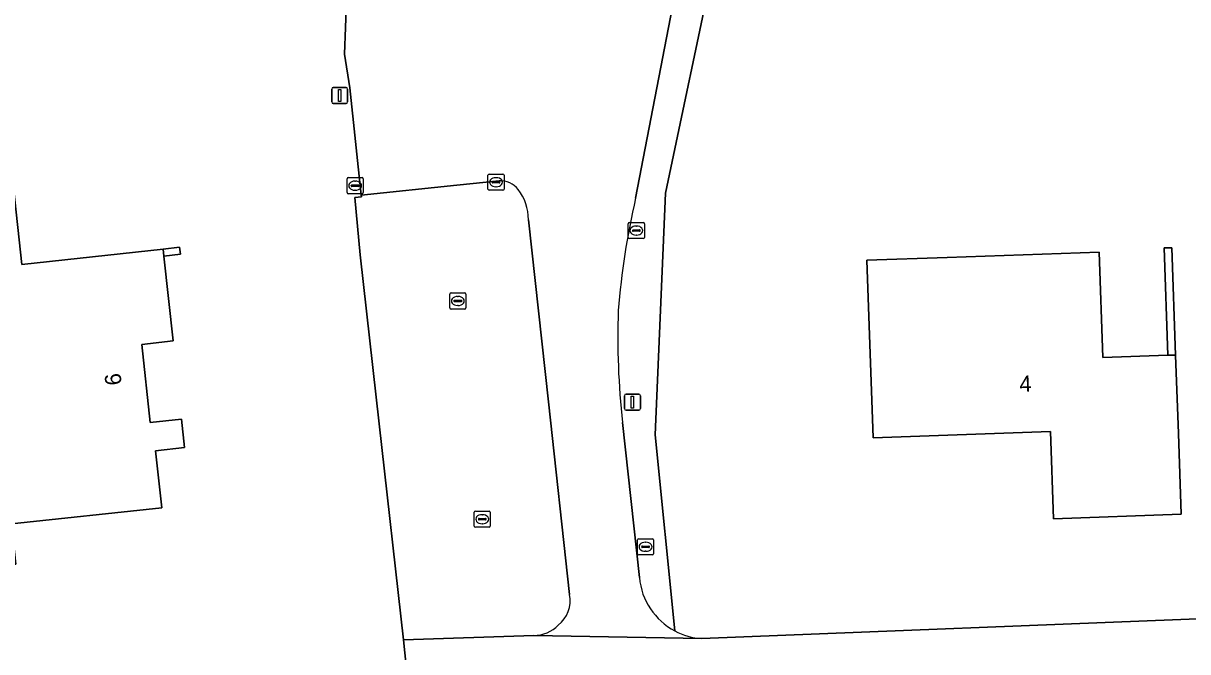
# Model space of a CAD drawing. Extents: x 162417 to 163722, y 384268 to 385417.
# Drawn here: x 163118.6 to 163190.8, y 385190.9 to 385229.9 of the extents above; entities that cross this region are included whole.
import ezdxf

# ---------------------------------------------------------------- set-up
doc = ezdxf.new("R2010")
doc.units = 0
for name, color, linetype in [('IMGEO_Erf', 7, 'Continuous'), ('IMGEO_Groenvoorziening', 7, 'Continuous'), ('IMGEO_Kolk', 7, 'Continuous'), ('IMGEO_Lichtmast', 7, 'Continuous'), ('IMGEO_Muur', 7, 'Continuous'), ('IMGEO_Pand', 7, 'Continuous'), ('IMGEO_Pand_nummerreeks', 7, 'Continuous'), ('IMGEO_Parkeervlak_open', 7, 'Continuous'), ('IMGEO_Rijbaan_lokaal_gesloten', 7, 'Continuous')]:
    doc.layers.add(name, color=color, linetype=linetype)

msp = doc.modelspace()

# ---------------------------------------------------------------- linework, layer by layer
at = {"layer": 'IMGEO_Erf'}
for points in [[(163170.674, 385281.604), (163169.572, 385275.336), (163168.923, 385272.01), (163166.15, 385257.796), (163161.465, 385233.778), (163158.43, 385219.323), (163157.77, 385204.334), (163158.997, 385192.166)], [(163160.672, 385191.689), (163257.673, 385195.54), (163274.704, 385242.119)], [(163146.808, 385147.82), (163144.847, 385165.423), (163143.544, 385178.517), (163142.898, 385184.347), (163142.168, 385191.618), (163140.655, 385205.014), (163139.477, 385215.508), (163139.131, 385219.054), (163139.546, 385219.097), (163139.534, 385219.208), (163138.829, 385225.865), (163138.494, 385227.958), (163138.631, 385231.268)]]:
    msp.add_lwpolyline(points, dxfattribs=at)
for points in [[(163127.245, 385215.86), (163128.266, 385215.971), (163128.319, 385215.537), (163127.293, 385215.418), (163127.859, 385210.158), (163125.919, 385209.946), (163126.44, 385205.086), (163128.386, 385205.309), (163128.581, 385203.543), (163126.776, 385203.328), (163127.165, 385199.806), (163117.833, 385198.798), (163118.102, 385196.304), (163110.903, 385195.539), (163110.074, 385203.335), (163112.516, 385203.594), (163110.505, 385222.525), (163106.271, 385222.075), (163106.227, 385222.483), (163110.462, 385222.933), (163117.519, 385223.682), (163118.47, 385214.907)], [(163170.908, 385215.159), (163175.905, 385215.337), (163185.328, 385215.673), (163185.561, 385209.122), (163189.602, 385209.266), (163189.364, 385215.928), (163189.835, 385215.945), (163190.072, 385209.283), (163190.246, 385204.403), (163190.424, 385199.406), (163182.499, 385199.123), (163182.305, 385204.542), (163171.301, 385204.15)]]:
    msp.add_lwpolyline(points, close=True, dxfattribs=at)
msp.add_arc((163160.95, 385195.843), 4.163, 242.03096, 266.17766, dxfattribs=at)
at = {"layer": 'IMGEO_Groenvoorziening'}
for points in [[(163168.923, 385272.01), (163166.949, 385272.358), (163164.734, 385260.926), (163159.528, 385234.427), (163159.201, 385232.729), (163156.563, 385219.018)], [(163158.997, 385192.166), (163157.77, 385204.334), (163158.43, 385219.323), (163161.465, 385233.778), (163166.15, 385257.796), (163168.923, 385272.01)], [(163155.75, 385205.106), (163156.802, 385195.467)]]:
    msp.add_lwpolyline(points, dxfattribs=at)
for centre, radius, start, end in [((163202.742, 385208.348), 47.395, 166.98935, 175.53682), ((163203.807, 385210.379), 48.346, 178.03574, 186.2615), ((163160.945, 385195.842), 4.16, 185.16638, 242.07746)]:
    msp.add_arc(centre, radius, start, end, dxfattribs=at)
at = {"layer": 'IMGEO_Kolk'}
for p, q in [((163138.66, 385219.366), (163138.66, 385220.218)), ((163138.735, 385220.292), (163139.587, 385220.292)), ((163139.661, 385220.218), (163139.661, 385219.366)), ((163147.404, 385219.583), (163147.404, 385220.435)), ((163147.479, 385220.509), (163148.331, 385220.509)), ((163147.892, 385220.289), (163147.917, 385220.289)), ((163148.405, 385220.435), (163148.405, 385219.583)), ((163138.919, 385219.786), (163138.919, 385219.798)), ((163139.357, 385219.749), (163138.959, 385219.749)), ((163138.962, 385219.835), (163139.36, 385219.835)), ((163139.171, 385219.512), (163139.146, 385219.512)), ((163139.148, 385220.072), (163139.173, 385220.072)), ((163139.403, 385219.798), (163139.403, 385219.786)), ((163148.331, 385219.509), (163147.479, 385219.509)), ((163147.663, 385220.003), (163147.663, 385220.015)), ((163148.101, 385219.966), (163147.703, 385219.966)), ((163147.706, 385220.052), (163148.104, 385220.052)), ((163147.915, 385219.729), (163147.89, 385219.729)), ((163148.147, 385220.015), (163148.147, 385220.003)), ((163139.587, 385219.292), (163138.735, 385219.292)), ((163156.111, 385216.581), (163156.111, 385217.433)), ((163156.186, 385217.507), (163157.038, 385217.507)), ((163156.599, 385217.287), (163156.624, 385217.287)), ((163157.112, 385217.433), (163157.112, 385216.581)), ((163157.038, 385216.507), (163156.186, 385216.507)), ((163156.37, 385217.001), (163156.37, 385217.013)), ((163156.808, 385216.964), (163156.41, 385216.964)), ((163156.413, 385217.05), (163156.811, 385217.05)), ((163156.622, 385216.727), (163156.597, 385216.727)), ((163156.854, 385217.013), (163156.854, 385217.001)), ((163145.034, 385212.211), (163145.034, 385213.063)), ((163145.109, 385213.137), (163145.961, 385213.137)), ((163145.522, 385212.917), (163145.547, 385212.917)), ((163146.035, 385213.063), (163146.035, 385212.211)), ((163145.293, 385212.631), (163145.293, 385212.643)), ((163145.731, 385212.594), (163145.333, 385212.594)), ((163145.336, 385212.68), (163145.734, 385212.68)), ((163145.545, 385212.357), (163145.52, 385212.357)), ((163145.777, 385212.643), (163145.777, 385212.631)), ((163145.961, 385212.137), (163145.109, 385212.137)), ((163146.548, 385198.67), (163146.548, 385199.522)), ((163146.623, 385199.596), (163147.475, 385199.596)), ((163147.036, 385199.376), (163147.061, 385199.376)), ((163147.549, 385199.522), (163147.549, 385198.67)), ((163147.475, 385198.596), (163146.623, 385198.596)), ((163146.807, 385199.09), (163146.807, 385199.102)), ((163147.245, 385199.053), (163146.847, 385199.053)), ((163146.85, 385199.139), (163147.248, 385199.139)), ((163147.059, 385198.816), (163147.034, 385198.816)), ((163147.291, 385199.102), (163147.291, 385199.09)), ((163156.681, 385196.955), (163156.681, 385197.807)), ((163156.756, 385197.881), (163157.608, 385197.881)), ((163157.682, 385197.807), (163157.682, 385196.955)), ((163156.94, 385197.375), (163156.94, 385197.387)), ((163157.378, 385197.338), (163156.98, 385197.338)), ((163156.983, 385197.424), (163157.381, 385197.424)), ((163157.192, 385197.101), (163157.167, 385197.101)), ((163157.169, 385197.661), (163157.194, 385197.661)), ((163157.424, 385197.387), (163157.424, 385197.375)), ((163157.608, 385196.881), (163156.756, 385196.881))]:
    msp.add_line(p, q, dxfattribs=at)
for points in [[(163138.66, 385219.366), (163138.66, 385220.218)], [(163138.735, 385220.292), (163139.587, 385220.292)], [(163139.661, 385220.218), (163139.661, 385219.366)], [(163147.404, 385219.583), (163147.404, 385220.435)], [(163147.479, 385220.509), (163148.331, 385220.509)], [(163148.405, 385220.435), (163148.405, 385219.583)], [(163148.331, 385219.509), (163147.479, 385219.509)], [(163139.587, 385219.292), (163138.735, 385219.292)], [(163156.111, 385216.581), (163156.111, 385217.433)], [(163156.186, 385217.507), (163157.038, 385217.507)], [(163157.112, 385217.433), (163157.112, 385216.581)], [(163157.038, 385216.507), (163156.186, 385216.507)], [(163145.034, 385212.211), (163145.034, 385213.063)], [(163145.109, 385213.137), (163145.961, 385213.137)], [(163146.035, 385213.063), (163146.035, 385212.211)], [(163145.961, 385212.137), (163145.109, 385212.137)], [(163146.548, 385198.67), (163146.548, 385199.522)], [(163146.623, 385199.596), (163147.475, 385199.596)], [(163147.549, 385199.522), (163147.549, 385198.67)], [(163147.475, 385198.596), (163146.623, 385198.596)], [(163156.681, 385196.955), (163156.681, 385197.807)], [(163156.756, 385197.881), (163157.608, 385197.881)], [(163157.682, 385197.807), (163157.682, 385196.955)], [(163157.608, 385196.881), (163156.756, 385196.881)]]:
    msp.add_lwpolyline(points, dxfattribs=at)
for centre, radius, start, end in [((163138.737, 385220.216), 0.0765, 91.55205, 178.44795), ((163138.737, 385220.216), 0.0765, 91.55205, 178.44795), ((163139.585, 385220.216), 0.0765, 1.55205, 88.44795), ((163139.585, 385220.216), 0.0765, 1.55205, 88.44795), ((163147.481, 385220.433), 0.0765, 91.55205, 178.44795), ((163147.481, 385220.433), 0.0765, 91.55205, 178.44795), ((163148.329, 385220.433), 0.0765, 1.55205, 88.44795), ((163148.329, 385220.433), 0.0765, 1.55205, 88.44795), ((163138.959, 385219.795), 0.0403, 85.87752, 175.75265), ((163138.956, 385219.785), 0.0366, 178.93798, 274.71019), ((163139.36, 385219.792), 0.043, 264.86636, 352.45326), ((163139.364, 385219.797), 0.0386, 1.73085, 96.63898), ((163147.481, 385219.585), 0.0765, 181.55205, 268.44795), ((163147.481, 385219.585), 0.0765, 181.55205, 268.44795), ((163147.703, 385220.012), 0.0403, 85.87752, 175.75265), ((163147.7, 385220.002), 0.0366, 178.93798, 274.71019), ((163148.104, 385220.009), 0.043, 264.86636, 352.45326), ((163148.108, 385220.014), 0.0386, 1.73085, 96.63898), ((163148.329, 385219.585), 0.0765, 271.55205, 358.44795), ((163148.329, 385219.585), 0.0765, 271.55205, 358.44795), ((163138.737, 385219.368), 0.0765, 181.55205, 268.44795), ((163138.737, 385219.368), 0.0765, 181.55205, 268.44795), ((163139.585, 385219.368), 0.0765, 271.55205, 358.44795), ((163139.585, 385219.368), 0.0765, 271.55205, 358.44795), ((163156.188, 385217.431), 0.0765, 91.55205, 178.44795), ((163156.188, 385217.431), 0.0765, 91.55205, 178.44795), ((163157.036, 385217.431), 0.0765, 1.55205, 88.44795), ((163157.036, 385217.431), 0.0765, 1.55205, 88.44795), ((163156.188, 385216.583), 0.0765, 181.55205, 268.44795), ((163156.188, 385216.583), 0.0765, 181.55205, 268.44795), ((163156.41, 385217.01), 0.0403, 85.87752, 175.75265), ((163156.407, 385217), 0.0366, 178.93798, 274.71019), ((163156.811, 385217.007), 0.043, 264.86636, 352.45326), ((163156.815, 385217.012), 0.0386, 1.73085, 96.63898), ((163157.036, 385216.583), 0.0765, 271.55205, 358.44795), ((163157.036, 385216.583), 0.0765, 271.55205, 358.44795), ((163145.111, 385213.061), 0.0765, 91.55205, 178.44795), ((163145.111, 385213.061), 0.0765, 91.55205, 178.44795), ((163145.959, 385213.061), 0.0765, 1.55205, 88.44795), ((163145.959, 385213.061), 0.0765, 1.55205, 88.44795), ((163145.111, 385212.213), 0.0765, 181.55205, 268.44795), ((163145.111, 385212.213), 0.0765, 181.55205, 268.44795), ((163145.333, 385212.64), 0.0403, 85.87752, 175.75265), ((163145.33, 385212.63), 0.0366, 178.93798, 274.71019), ((163145.734, 385212.637), 0.043, 264.86636, 352.45326), ((163145.738, 385212.642), 0.0386, 1.73085, 96.63898), ((163145.959, 385212.213), 0.0765, 271.55205, 358.44795), ((163145.959, 385212.213), 0.0765, 271.55205, 358.44795), ((163146.625, 385199.52), 0.0765, 91.55205, 178.44795), ((163146.625, 385199.52), 0.0765, 91.55205, 178.44795), ((163147.473, 385199.52), 0.0765, 1.55205, 88.44795), ((163147.473, 385199.52), 0.0765, 1.55205, 88.44795), ((163146.625, 385198.672), 0.0765, 181.55205, 268.44795), ((163146.625, 385198.672), 0.0765, 181.55205, 268.44795), ((163146.847, 385199.099), 0.0403, 85.87752, 175.75265), ((163146.844, 385199.089), 0.0366, 178.93798, 274.71019), ((163147.248, 385199.096), 0.043, 264.86636, 352.45326), ((163147.252, 385199.101), 0.0386, 1.73085, 96.63898), ((163147.473, 385198.672), 0.0765, 271.55205, 358.44795), ((163147.473, 385198.672), 0.0765, 271.55205, 358.44795), ((163156.758, 385197.805), 0.0765, 91.55205, 178.44795), ((163156.758, 385197.805), 0.0765, 91.55205, 178.44795), ((163157.606, 385197.805), 0.0765, 1.55205, 88.44795), ((163157.606, 385197.805), 0.0765, 1.55205, 88.44795), ((163156.98, 385197.384), 0.0403, 85.87752, 175.75265), ((163156.977, 385197.374), 0.0366, 178.93798, 274.71019), ((163157.381, 385197.381), 0.043, 264.86636, 352.45326), ((163157.385, 385197.386), 0.0386, 1.73085, 96.63898), ((163156.758, 385196.957), 0.0765, 181.55205, 268.44795), ((163156.758, 385196.957), 0.0765, 181.55205, 268.44795), ((163157.606, 385196.957), 0.0765, 271.55205, 358.44795), ((163157.606, 385196.957), 0.0765, 271.55205, 358.44795)]:
    msp.add_arc(centre, radius, start, end, dxfattribs=at)
for centre, major_axis, ratio, start_param, end_param in [((163147.891, 385220.009), (-0.387, 0.002), 0.722429, 4.712389, 7.853982), ((163147.916, 385220.009), (-0.39, 0.002), 0.717154, 1.570796, 4.712389), ((163139.147, 385219.792), (-0.387, 0.002), 0.722429, 4.712389, 7.853982), ((163139.172, 385219.792), (-0.39, 0.002), 0.717154, 1.570796, 4.712389), ((163156.598, 385217.007), (-0.387, 0.002), 0.722429, 4.712389, 7.853982), ((163156.623, 385217.007), (-0.39, 0.002), 0.717154, 1.570796, 4.712389), ((163145.521, 385212.637), (-0.387, 0.002), 0.722429, 4.712389, 7.853982), ((163145.546, 385212.637), (-0.39, 0.002), 0.717154, 1.570796, 4.712389), ((163147.035, 385199.096), (-0.387, 0.002), 0.722429, 4.712389, 7.853982), ((163147.06, 385199.096), (-0.39, 0.002), 0.717154, 1.570796, 4.712389), ((163157.168, 385197.381), (-0.387, 0.002), 0.722429, 4.712389, 7.853982), ((163157.193, 385197.381), (-0.39, 0.002), 0.717154, 1.570796, 4.712389)]:
    msp.add_ellipse(centre, major_axis=major_axis, ratio=ratio, start_param=start_param, end_param=end_param, dxfattribs=at)
at = {"layer": 'IMGEO_Lichtmast'}
for p, q in [((163137.806, 385225.891), (163138.596, 385225.891)), ((163138.596, 385225.891), (163137.806, 385225.891)), ((163137.706, 385224.991), (163137.706, 385225.791)), ((163137.706, 385225.791), (163137.706, 385224.991)), ((163138.696, 385225.791), (163138.696, 385224.991)), ((163138.696, 385224.991), (163138.696, 385225.791)), ((163138.596, 385224.891), (163137.806, 385224.891)), ((163137.806, 385224.891), (163138.596, 385224.891)), ((163155.873, 385205.958), (163155.873, 385206.758)), ((163155.873, 385206.758), (163155.873, 385205.958)), ((163155.973, 385206.858), (163156.763, 385206.858)), ((163156.763, 385206.858), (163155.973, 385206.858)), ((163156.863, 385206.758), (163156.863, 385205.958)), ((163156.863, 385205.958), (163156.863, 385206.758)), ((163156.763, 385205.858), (163155.973, 385205.858)), ((163155.973, 385205.858), (163156.763, 385205.858))]:
    msp.add_line(p, q, dxfattribs=at)
for points in [[(163138.126, 385225.766), (163138.276, 385225.766), (163138.276, 385225.016), (163138.126, 385225.016), (163138.126, 385225.766)], [(163156.293, 385206.733), (163156.443, 385206.733), (163156.443, 385205.983), (163156.293, 385205.983), (163156.293, 385206.733)]]:
    msp.add_lwpolyline(points, dxfattribs=at)
for centre, start, end in [((163137.806, 385225.791), 90, 180), ((163137.806, 385225.791), 90, 180), ((163138.596, 385225.791), 0, 90), ((163138.596, 385225.791), 360, 90), ((163137.806, 385224.991), 180, 270), ((163137.806, 385224.991), 180, 270), ((163138.596, 385224.991), 270, 0), ((163138.596, 385224.991), 270, 0), ((163155.973, 385206.758), 90, 180), ((163155.973, 385206.758), 90, 180), ((163156.763, 385206.758), 0, 90), ((163156.763, 385206.758), 360, 90), ((163155.973, 385205.958), 180, 270), ((163155.973, 385205.958), 180, 270), ((163156.763, 385205.958), 270, 0), ((163156.763, 385205.958), 270, 0)]:
    msp.add_arc(centre, 0.1, start, end, dxfattribs=at)
at = {"layer": 'IMGEO_Muur'}
for points in [[(163128.266, 385215.971), (163127.245, 385215.86), (163127.293, 385215.418), (163128.319, 385215.537)], [(163189.602, 385209.266), (163190.072, 385209.283), (163189.835, 385215.945), (163189.364, 385215.928)]]:
    msp.add_lwpolyline(points, close=True, dxfattribs=at)
at = {"layer": 'IMGEO_Pand'}
for points in [[(163125.919, 385209.946), (163127.859, 385210.158), (163127.293, 385215.418), (163127.245, 385215.86), (163118.47, 385214.907), (163117.519, 385223.682), (163110.462, 385222.933), (163110.505, 385222.525), (163112.516, 385203.594), (163110.074, 385203.335), (163110.903, 385195.539), (163118.102, 385196.304), (163117.833, 385198.798), (163127.165, 385199.806), (163126.776, 385203.328), (163128.581, 385203.543), (163128.386, 385205.309), (163126.44, 385205.086)], [(163170.908, 385215.159), (163171.301, 385204.15), (163182.305, 385204.542), (163182.499, 385199.123), (163190.424, 385199.406), (163190.246, 385204.403), (163190.072, 385209.283), (163189.602, 385209.266), (163185.561, 385209.122), (163185.328, 385215.673), (163175.905, 385215.337)]]:
    msp.add_lwpolyline(points, close=True, dxfattribs=at)
at = {"layer": 'IMGEO_Parkeervlak_open'}
for points in [[(163148.094, 385220.086), (163145.471, 385219.825), (163139.534, 385219.208)], [(163139.534, 385219.208), (163139.546, 385219.097), (163139.131, 385219.054), (163139.477, 385215.508), (163140.655, 385205.014), (163142.168, 385191.618), (163150.253, 385191.882)], [(163152.456, 385194.414), (163151.155, 385206.374), (163149.915, 385217.681)]]:
    msp.add_lwpolyline(points, dxfattribs=at)
for centre, radius, start, end in [((163148.153, 385218.605), 1.483, 40.27461, 92.27482), ((163146.767, 385217.672), 3.148, 0.15796, 36.91275), ((163150.627, 385194.011), 1.873, 307.41826, 12.4356), ((163150.263, 385193.962), 2.08, 269.72111, 316.22712)]:
    msp.add_arc(centre, radius, start, end, dxfattribs=at)
at = {"layer": 'IMGEO_Rijbaan_lokaal_gesloten'}
for points in [[(163159.201, 385232.729), (163155.064, 385233.08), (163144.802, 385231.946), (163138.631, 385231.268), (163138.494, 385227.958), (163138.829, 385225.865), (163139.534, 385219.208), (163145.471, 385219.825), (163148.094, 385220.086)], [(163156.563, 385219.018), (163159.201, 385232.729)], [(163149.915, 385217.681), (163151.155, 385206.374), (163152.456, 385194.414)], [(163156.802, 385195.467), (163155.75, 385205.106)], [(163262.123, 385195.725), (163260.628, 385195.67), (163257.673, 385195.54), (163160.672, 385191.689), (163150.253, 385191.882), (163142.168, 385191.618), (163142.898, 385184.347), (163150.057, 385185.04), (163164.338, 385185.551), (163170.26, 385185.766), (163171.272, 385185.803), (163175.255, 385185.948), (163180.93, 385186.154), (163189.829, 385186.477), (163191.374, 385186.533), (163198.938, 385186.805), (163200.451, 385186.86), (163204.906, 385187.02), (163221.442, 385187.616), (163223.52, 385187.664), (163236.3, 385187.957), (163240.394, 385188.115), (163257.459, 385188.774)], [(163150.253, 385191.882), (163160.672, 385191.689)]]:
    msp.add_lwpolyline(points, dxfattribs=at)
for centre, radius, start, end in [((163148.153, 385218.605), 1.483, 40.27461, 92.27482), ((163146.767, 385217.672), 3.148, 0.15796, 36.91275), ((163202.742, 385208.348), 47.395, 166.98935, 175.53682), ((163203.807, 385210.379), 48.346, 178.03574, 186.2615), ((163160.945, 385195.842), 4.16, 185.16638, 242.07746), ((163150.627, 385194.011), 1.873, 307.41826, 12.4356), ((163150.263, 385193.962), 2.08, 269.72111, 316.22712), ((163160.95, 385195.843), 4.163, 242.03096, 266.17766)]:
    msp.add_arc(centre, radius, start, end, dxfattribs=at)

# ---------------------------------------------------------------- texts
at = {"layer": 'IMGEO_Pand_nummerreeks'}
for s, rotation, p in [('9', 276.11898, (163123.603, 385208.09)), ('4', 2.03973, (163180.401, 385206.995))]:
    msp.add_text(s, height=1, rotation=rotation, dxfattribs=at).set_placement(p)

doc.saveas('drawing.dxf')
